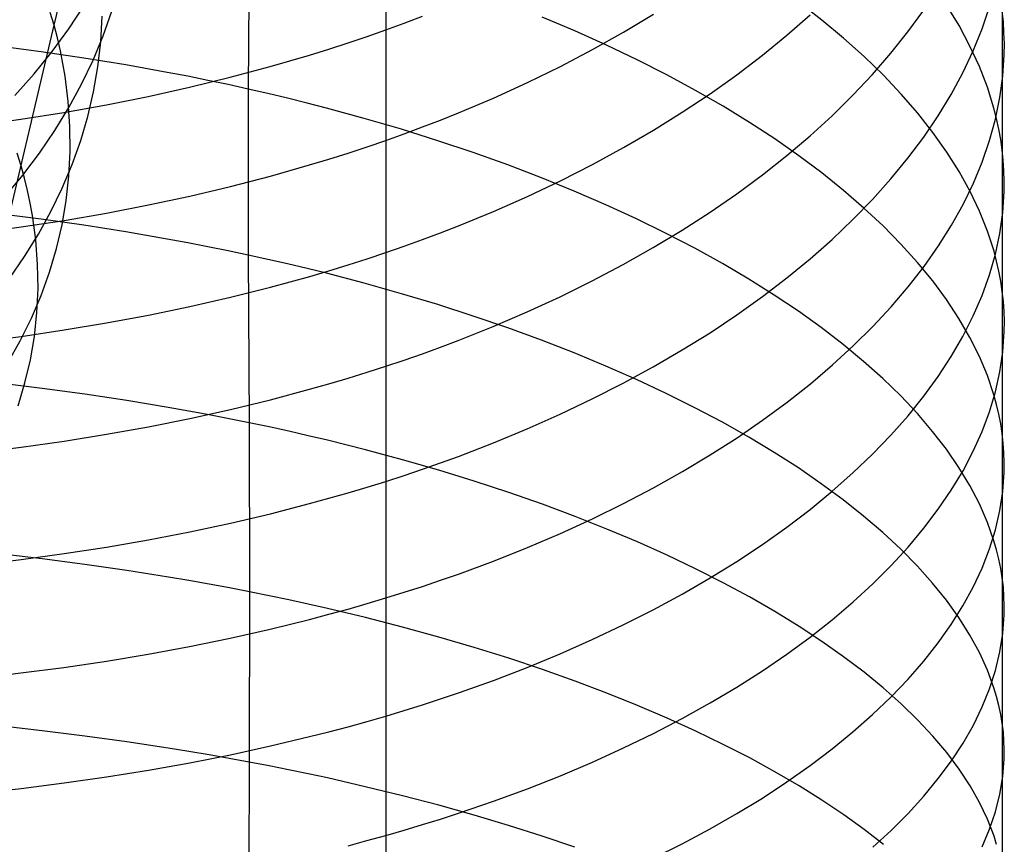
# Model space of a CAD drawing. Extents: x -383 to 1849, y -1185 to -529.
# Tile 369 of 656: x 255 to 265, y -979 to -970. Entities that reach past the tile are written whole.
import ezdxf

# ---------------------------------------------------------------- set-up
doc = ezdxf.new("R2010")
doc.units = 0
doc.layers.add('PREDEFINITO', color=7, linetype='CONTINUOUS')

msp = doc.modelspace()

# ---------------------------------------------------------------- linework, layer by layer
at = {"layer": 'PREDEFINITO'}
for p, q in [((265.285, -968.32, 651.351), (265.286, -971.351, 653.16)), ((254.919, -969.988, 496.728), (255.279, -968.474, 497.692)), ((258.546, -968.764, 635.159), (258.545, -969.955, 636.074)), ((257.054, -968.892, 666.075), (257.042, -970.686, 666.985)), ((263.315, -969.933, 659.794), (263.064, -969.738, 660.17)), ((254.919, -969.988, 496.728), (254.878, -969.848, 496.533)), ((255.081, -970.027, 505.952), (255.25, -969.773, 505.566)), ((255.455, -970.105, 503.039), (255.55, -969.835, 502.639)), ((264.255, -970.06, 645.073), (264.427, -969.823, 645.468)), ((264.814, -969.992, 655.702), (264.678, -969.769, 656.116)), ((265.065, -970.029, 648.41), (265.146, -969.788, 648.828)), ((265.298, -969.951, 652.048), (265.286, -969.833, 652.261)), ((255.43, -970.169, 500.069), (255.445, -969.891, 499.666)), ((258.545, -969.955, 636.074), (258.546, -971.165, 636.963)), ((258.748, -969.964, 636.41), (258.947, -969.888, 636.527)), ((260.613, -970.051, 663.806), (260.256, -969.9, 664.105)), ((261.144, -970.064, 639.044), (261.472, -969.867, 639.35)), ((262.932, -970.098, 641.917), (263.186, -969.876, 642.274)), ((263.552, -970.131, 659.412), (263.315, -969.933, 659.794)), ((265.305, -970.07, 651.835), (265.298, -969.951, 652.048)), ((254.189, -973.067, 494.89), (254.919, -969.988, 496.728)), ((254.897, -970.275, 506.335), (255.081, -970.027, 505.952)), ((254.955, -970.127, 496.924), (254.919, -969.988, 496.728)), ((258.341, -970.111, 636.186), (258.545, -970.039, 636.297)), ((258.545, -970.039, 636.297), (258.748, -969.964, 636.41)), ((260.96, -970.207, 663.496), (260.613, -970.051, 663.806)), ((260.805, -970.254, 638.747), (261.144, -970.064, 639.044)), ((264.069, -970.295, 644.682), (264.255, -970.06, 645.073)), ((264.933, -970.216, 655.284), (264.814, -969.992, 655.702)), ((264.968, -970.27, 647.994), (265.065, -970.029, 648.41)), ((254.988, -970.267, 497.121), (254.955, -970.127, 496.924)), ((255.345, -970.37, 503.438), (255.455, -970.105, 503.039)), ((255.398, -970.444, 500.473), (255.43, -970.169, 500.069)), ((258.133, -970.182, 636.079), (258.341, -970.111, 636.186)), ((262.665, -970.316, 641.566), (262.932, -970.098, 641.917)), ((263.776, -970.332, 659.023), (263.552, -970.131, 659.412)), ((265.309, -970.188, 651.622), (265.305, -970.07, 651.835)), ((254.778, -970.278, 667.785), (254.307, -970.216, 667.903)), ((254.7, -970.518, 506.715), (254.897, -970.275, 506.335)), ((255.243, -970.347, 667.654), (254.778, -970.278, 667.785)), ((255.016, -970.406, 497.319), (254.988, -970.267, 497.121)), ((257.713, -970.316, 635.873), (257.924, -970.25, 635.975)), ((257.924, -970.25, 635.975), (258.133, -970.182, 636.079)), ((260.455, -970.438, 638.46), (260.805, -970.254, 638.747)), ((261.295, -970.367, 663.176), (260.96, -970.207, 663.496)), ((264.855, -970.509, 647.581), (264.968, -970.27, 647.994)), ((265.037, -970.441, 654.864), (264.933, -970.216, 655.284)), ((265.307, -970.307, 651.409), (265.309, -970.188, 651.622)), ((255.22, -970.631, 503.835), (255.345, -970.37, 503.438)), ((255.702, -970.422, 667.508), (255.243, -970.347, 667.654)), ((257.283, -970.441, 635.68), (257.713, -970.316, 635.873)), ((261.62, -970.532, 662.846), (261.295, -970.367, 663.176)), ((262.385, -970.529, 641.223), (262.665, -970.316, 641.566)), ((263.986, -970.536, 658.628), (263.776, -970.332, 659.023)), ((263.868, -970.526, 644.296), (264.069, -970.295, 644.682)), ((265.293, -970.544, 650.983), (265.307, -970.307, 651.409)), ((255.039, -970.545, 497.518), (255.016, -970.406, 497.319)), ((255.351, -970.716, 500.877), (255.398, -970.444, 500.473)), ((256.156, -970.504, 667.348), (255.702, -970.422, 667.508)), ((256.846, -970.558, 635.498), (257.283, -970.441, 635.68)), ((260.094, -970.615, 638.183), (260.455, -970.438, 638.46)), ((265.124, -970.667, 654.441), (265.037, -970.441, 654.864)), ((254.489, -970.755, 507.091), (254.7, -970.518, 506.715)), ((255.074, -970.821, 497.919), (255.039, -970.545, 497.518)), ((256.38, -970.547, 667.263), (256.156, -970.504, 667.348)), ((256.602, -970.592, 667.174), (256.38, -970.547, 667.263)), ((256.401, -970.667, 635.329), (256.846, -970.558, 635.498)), ((256.823, -970.638, 667.081), (256.602, -970.592, 667.174)), ((261.932, -970.701, 662.507), (261.62, -970.532, 662.846)), ((262.093, -970.737, 640.888), (262.385, -970.529, 641.223)), ((263.654, -970.754, 643.916), (263.868, -970.526, 644.296)), ((264.181, -970.743, 658.228), (263.986, -970.536, 658.628)), ((264.728, -970.746, 647.17), (264.855, -970.509, 647.581)), ((265.261, -970.78, 650.558), (265.293, -970.544, 650.983)), ((255.081, -970.888, 504.231), (255.22, -970.631, 503.835)), ((255.949, -970.767, 635.171), (256.401, -970.667, 635.329)), ((257.042, -970.686, 666.985), (256.823, -970.638, 667.081)), ((257.258, -970.736, 666.885), (257.042, -970.686, 666.985)), ((257.042, -970.686, 666.985), (257.042, -972.502, 667.855)), ((259.722, -970.785, 637.917), (260.094, -970.615, 638.183)), ((262.233, -970.874, 662.159), (261.932, -970.701, 662.507)), ((265.195, -970.895, 654.016), (265.124, -970.667, 654.441)), ((255.288, -970.985, 501.283), (255.351, -970.716, 500.877)), ((255.491, -970.858, 635.026), (255.949, -970.767, 635.171)), ((257.473, -970.787, 666.782), (257.258, -970.736, 666.885)), ((257.686, -970.84, 666.675), (257.473, -970.787, 666.782)), ((259.34, -970.947, 637.661), (259.722, -970.785, 637.917)), ((261.788, -970.939, 640.56), (262.093, -970.737, 640.888)), ((263.426, -970.978, 643.541), (263.654, -970.754, 643.916)), ((264.362, -970.951, 657.822), (264.181, -970.743, 658.228)), ((264.585, -970.98, 646.762), (264.728, -970.746, 647.17)), ((265.213, -971.016, 650.133), (265.261, -970.78, 650.558)), ((254.927, -971.139, 504.625), (255.081, -970.888, 504.231)), ((255.027, -970.941, 634.893), (255.491, -970.858, 635.026)), ((255.093, -971.095, 498.322), (255.074, -970.821, 497.919)), ((257.896, -970.894, 666.565), (257.686, -970.84, 666.675)), ((258.311, -971.007, 666.334), (257.896, -970.894, 666.565)), ((262.522, -971.051, 661.802), (262.233, -970.874, 662.159)), ((265.224, -971.008, 653.802), (265.195, -970.895, 654.016)), ((254.084, -971.08, 634.664), (254.557, -971.015, 634.773)), ((254.557, -971.015, 634.773), (255.027, -970.941, 634.893)), ((255.21, -971.25, 501.689), (255.288, -970.985, 501.283)), ((258.717, -971.126, 666.091), (258.311, -971.007, 666.334)), ((258.948, -971.101, 637.417), (259.145, -971.025, 637.538)), ((259.145, -971.025, 637.538), (259.34, -970.947, 637.661)), ((261.472, -971.136, 640.242), (261.788, -970.939, 640.56)), ((263.185, -971.198, 643.172), (263.426, -970.978, 643.541)), ((264.528, -971.162, 657.412), (264.362, -970.951, 657.822)), ((264.428, -971.213, 646.359), (264.585, -970.98, 646.762)), ((265.148, -971.25, 649.709), (265.213, -971.016, 650.133)), ((265.249, -971.123, 653.588), (265.224, -971.008, 653.802)), ((254.759, -971.386, 505.016), (254.927, -971.139, 504.625)), ((255.095, -971.368, 498.728), (255.093, -971.095, 498.322)), ((259.114, -971.251, 665.835), (258.717, -971.126, 666.091)), ((258.748, -971.176, 637.299), (258.948, -971.101, 637.417)), ((261.144, -971.327, 639.932), (261.472, -971.136, 640.242)), ((262.799, -971.232, 661.438), (262.522, -971.051, 661.802)), ((265.269, -971.237, 653.374), (265.249, -971.123, 653.588)), ((258.341, -971.318, 637.073), (258.546, -971.248, 637.185)), ((258.546, -971.165, 636.963), (258.546, -972.392, 637.83)), ((258.546, -971.248, 637.185), (258.748, -971.176, 637.299)), ((263.062, -971.416, 661.066), (262.799, -971.232, 661.438)), ((262.93, -971.414, 642.81), (263.185, -971.198, 643.172)), ((264.255, -971.442, 645.959), (264.428, -971.213, 646.359)), ((264.679, -971.375, 656.998), (264.528, -971.162, 657.412)), ((265.286, -971.351, 653.16), (265.269, -971.237, 653.374)), ((255.117, -971.512, 502.094), (255.21, -971.25, 501.689)), ((258.134, -971.386, 636.964), (258.341, -971.318, 637.073)), ((259.501, -971.381, 665.566), (259.114, -971.251, 665.835)), ((260.805, -971.512, 639.631), (261.144, -971.327, 639.932)), ((265.067, -971.484, 649.286), (265.148, -971.25, 649.709)), ((265.297, -971.465, 652.945), (265.286, -971.351, 653.16)), ((265.286, -971.351, 653.16), (265.286, -972.898, 654.01)), ((254.558, -971.525, 495.804), (254.516, -971.389, 495.607)), ((254.578, -971.628, 505.405), (254.759, -971.386, 505.016)), ((255.082, -971.638, 499.135), (255.095, -971.368, 498.728)), ((257.713, -971.516, 636.756), (257.925, -971.452, 636.859)), ((257.925, -971.452, 636.859), (258.134, -971.386, 636.964)), ((259.879, -971.516, 665.285), (259.501, -971.381, 665.566)), ((262.663, -971.625, 642.455), (262.93, -971.414, 642.81)), ((263.313, -971.603, 660.687), (263.062, -971.416, 661.066)), ((264.069, -971.669, 645.564), (264.255, -971.442, 645.959)), ((264.814, -971.589, 656.579), (264.679, -971.375, 656.998)), ((254.595, -971.661, 496.003), (254.558, -971.525, 495.804)), ((255.008, -971.77, 502.498), (255.117, -971.512, 502.094)), ((257.284, -971.638, 636.56), (257.713, -971.516, 636.756)), ((260.247, -971.657, 664.994), (259.879, -971.516, 665.285)), ((260.455, -971.69, 639.341), (260.805, -971.512, 639.631)), ((264.97, -971.716, 648.866), (265.067, -971.484, 649.286)), ((265.305, -971.58, 652.73), (265.297, -971.465, 652.945)), ((254.382, -971.863, 505.79), (254.578, -971.628, 505.405)), ((254.628, -971.797, 496.203), (254.595, -971.661, 496.003)), ((255.052, -971.905, 499.544), (255.082, -971.638, 499.135)), ((256.847, -971.751, 636.376), (257.284, -971.638, 636.56)), ((260.604, -971.802, 664.691), (260.247, -971.657, 664.994)), ((262.383, -971.832, 642.107), (262.663, -971.625, 642.455)), ((263.55, -971.794, 660.301), (263.313, -971.603, 660.687)), ((263.868, -971.893, 645.173), (264.069, -971.669, 645.564)), ((264.934, -971.805, 656.157), (264.814, -971.589, 656.579)), ((265.308, -971.694, 652.515), (265.305, -971.58, 652.73)), ((254.885, -972.024, 502.902), (255.008, -971.77, 502.498)), ((256.402, -971.857, 636.204), (256.847, -971.751, 636.376)), ((260.094, -971.861, 639.06), (260.455, -971.69, 639.341)), ((264.858, -971.947, 648.448), (264.97, -971.716, 648.866)), ((265.306, -971.808, 652.3), (265.308, -971.694, 652.515)), ((254.657, -971.933, 496.403), (254.628, -971.797, 496.203)), ((255.951, -971.953, 636.045), (256.402, -971.857, 636.204)), ((259.722, -972.025, 638.791), (260.094, -971.861, 639.06)), ((260.951, -971.952, 664.377), (260.604, -971.802, 664.691)), ((262.091, -972.033, 641.767), (262.383, -971.832, 642.107)), ((263.774, -971.987, 659.908), (263.55, -971.794, 660.301)), ((263.654, -972.113, 644.788), (263.868, -971.893, 645.173)), ((265.038, -972.022, 655.732), (264.934, -971.805, 656.157)), ((265.291, -972.037, 651.869), (265.306, -971.808, 652.3)), ((254.682, -972.068, 496.605), (254.657, -971.933, 496.403)), ((255.006, -972.169, 499.955), (255.052, -971.905, 499.544)), ((255.493, -972.042, 635.898), (255.951, -971.953, 636.045)), ((261.287, -972.106, 664.053), (260.951, -971.952, 664.377)), ((263.984, -972.182, 659.51), (263.774, -971.987, 659.908)), ((264.731, -972.175, 648.033), (264.858, -971.947, 648.448)), ((254.777, -972.11, 668.663), (254.307, -972.05, 668.782)), ((254.719, -972.336, 497.01), (254.682, -972.068, 496.605)), ((254.748, -972.273, 503.303), (254.885, -972.024, 502.902)), ((255.243, -972.176, 668.531), (254.777, -972.11, 668.663)), ((255.03, -972.122, 635.763), (255.493, -972.042, 635.898)), ((259.34, -972.183, 638.532), (259.722, -972.025, 638.791)), ((261.612, -972.265, 663.72), (261.287, -972.106, 664.053)), ((261.787, -972.23, 641.435), (262.091, -972.033, 641.767)), ((265.125, -972.24, 655.305), (265.038, -972.022, 655.732)), ((265.259, -972.265, 651.439), (265.291, -972.037, 651.869)), ((254.087, -972.257, 635.531), (254.561, -972.194, 635.641)), ((254.561, -972.194, 635.641), (255.03, -972.122, 635.763)), ((254.945, -972.431, 500.365), (255.006, -972.169, 499.955)), ((255.702, -972.248, 668.383), (255.243, -972.176, 668.531)), ((259.145, -972.258, 638.407), (259.34, -972.183, 638.532)), ((263.426, -972.33, 644.409), (263.654, -972.113, 644.788)), ((264.179, -972.381, 659.106), (263.984, -972.182, 659.51)), ((264.588, -972.402, 647.621), (264.731, -972.175, 648.033)), ((254.596, -972.518, 503.703), (254.748, -972.273, 503.303)), ((256.156, -972.326, 668.222), (255.702, -972.248, 668.383)), ((258.948, -972.332, 638.285), (259.145, -972.258, 638.407)), ((261.471, -972.42, 641.112), (261.787, -972.23, 641.435)), ((261.925, -972.427, 663.377), (261.612, -972.265, 663.72)), ((265.196, -972.458, 654.875), (265.125, -972.24, 655.305)), ((265.211, -972.492, 651.009), (265.259, -972.265, 651.439)), ((254.739, -972.603, 497.418), (254.719, -972.336, 497.01)), ((254.869, -972.689, 500.776), (254.945, -972.431, 500.365)), ((256.38, -972.368, 668.136), (256.156, -972.326, 668.222)), ((256.602, -972.411, 668.046), (256.38, -972.368, 668.136)), ((256.823, -972.455, 667.952), (256.602, -972.411, 668.046)), ((258.546, -972.392, 637.83), (258.546, -973.636, 638.673)), ((258.546, -972.474, 638.049), (258.748, -972.404, 638.166)), ((258.748, -972.404, 638.166), (258.948, -972.332, 638.285)), ((261.143, -972.605, 640.798), (261.471, -972.42, 641.112)), ((262.226, -972.594, 663.025), (261.925, -972.427, 663.377)), ((263.185, -972.542, 644.036), (263.426, -972.33, 644.409)), ((264.36, -972.581, 658.697), (264.179, -972.381, 659.106)), ((264.431, -972.626, 647.213), (264.588, -972.402, 647.621)), ((254.43, -972.758, 504.1), (254.596, -972.518, 503.703)), ((257.042, -972.502, 667.855), (256.823, -972.455, 667.952)), ((257.258, -972.549, 667.754), (257.042, -972.502, 667.855)), ((257.042, -972.502, 667.855), (257.054, -974.336, 668.684)), ((258.341, -972.542, 637.936), (258.546, -972.474, 638.049)), ((265.146, -972.718, 650.58), (265.211, -972.492, 651.009)), ((265.225, -972.568, 654.659), (265.196, -972.458, 654.875)), ((254.744, -972.868, 497.828), (254.739, -972.603, 497.418)), ((257.473, -972.598, 667.65), (257.258, -972.549, 667.754)), ((257.686, -972.649, 667.542), (257.473, -972.598, 667.65)), ((257.925, -972.672, 637.719), (258.134, -972.608, 637.826)), ((258.134, -972.608, 637.826), (258.341, -972.542, 637.936)), ((260.804, -972.784, 640.494), (261.143, -972.605, 640.798)), ((262.516, -972.764, 662.665), (262.226, -972.594, 663.025)), ((262.93, -972.751, 643.67), (263.185, -972.542, 644.036)), ((264.259, -972.847, 646.809), (264.431, -972.626, 647.213)), ((264.526, -972.783, 658.283), (264.36, -972.581, 658.697)), ((265.25, -972.678, 654.443), (265.225, -972.568, 654.659)), ((254.778, -972.943, 501.186), (254.869, -972.689, 500.776)), ((257.284, -972.852, 637.417), (257.714, -972.734, 637.615)), ((257.896, -972.701, 667.431), (257.686, -972.649, 667.542)), ((257.714, -972.734, 637.615), (257.925, -972.672, 637.719)), ((258.311, -972.81, 667.198), (257.896, -972.701, 667.431)), ((262.663, -972.955, 643.31), (262.93, -972.751, 643.67)), ((265.065, -972.944, 650.153), (265.146, -972.718, 650.58)), ((265.27, -972.788, 654.227), (265.25, -972.678, 654.443)), ((256.847, -972.962, 637.231), (257.284, -972.852, 637.417)), ((258.717, -972.924, 666.953), (258.311, -972.81, 667.198)), ((260.454, -972.957, 640.199), (260.804, -972.784, 640.494)), ((262.793, -972.938, 662.296), (262.516, -972.764, 662.665)), ((264.072, -973.066, 646.41), (264.259, -972.847, 646.809)), ((264.677, -972.988, 657.864), (264.526, -972.783, 658.283)), ((265.286, -972.898, 654.01), (265.27, -972.788, 654.227)), ((254.671, -973.193, 501.596), (254.778, -972.943, 501.186)), ((254.732, -973.13, 498.241), (254.744, -972.868, 497.828)), ((256.403, -973.063, 637.057), (256.847, -972.962, 637.231)), ((259.114, -973.043, 666.694), (258.717, -972.924, 666.953)), ((260.093, -973.123, 639.915), (260.454, -972.957, 640.199)), ((262.383, -973.155, 642.959), (262.663, -972.955, 643.31)), ((263.057, -973.115, 661.92), (262.793, -972.938, 662.296)), ((264.968, -973.167, 649.728), (265.065, -972.944, 650.153)), ((265.286, -972.898, 654.01), (265.285, -974.451, 654.848)), ((265.298, -973.008, 653.793), (265.286, -972.898, 654.01)), ((255.951, -973.157, 636.896), (256.403, -973.063, 637.057)), ((259.501, -973.168, 666.423), (259.114, -973.043, 666.694)), ((263.872, -973.282, 646.016), (264.072, -973.066, 646.41)), ((264.813, -973.194, 657.442), (264.677, -972.988, 657.864)), ((265.306, -973.118, 653.576), (265.298, -973.008, 653.793)), ((254.704, -973.39, 498.655), (254.732, -973.13, 498.241)), ((255.493, -973.243, 636.747), (255.951, -973.157, 636.896)), ((259.879, -973.298, 666.139), (259.501, -973.168, 666.423)), ((259.721, -973.283, 639.642), (260.093, -973.123, 639.915)), ((262.091, -973.35, 642.615), (262.383, -973.155, 642.959)), ((263.308, -973.295, 661.536), (263.057, -973.115, 661.92)), ((264.856, -973.39, 649.306), (264.968, -973.167, 649.728)), ((265.309, -973.228, 653.359), (265.306, -973.118, 653.576)), ((254.55, -973.44, 502.005), (254.671, -973.193, 501.596)), ((255.03, -973.32, 636.611), (255.493, -973.243, 636.747)), ((259.339, -973.435, 639.38), (259.721, -973.283, 639.642)), ((263.657, -973.494, 645.627), (263.872, -973.282, 646.016)), ((264.933, -973.401, 657.016), (264.813, -973.194, 657.442)), ((265.307, -973.338, 653.141), (265.309, -973.228, 653.359)), ((254.088, -973.451, 636.376), (254.561, -973.39, 636.487)), ((254.561, -973.39, 636.487), (255.03, -973.32, 636.611)), ((254.66, -973.646, 499.069), (254.704, -973.39, 498.655)), ((260.247, -973.432, 665.845), (259.879, -973.298, 666.139)), ((261.787, -973.539, 642.279), (262.091, -973.35, 642.615)), ((263.546, -973.478, 661.146), (263.308, -973.295, 661.536)), ((264.728, -973.61, 648.886), (264.856, -973.39, 649.306)), ((265.037, -973.609, 656.587), (264.933, -973.401, 657.016)), ((265.292, -973.558, 652.706), (265.307, -973.338, 653.141)), ((254.414, -973.681, 502.411), (254.55, -973.44, 502.005)), ((258.947, -973.58, 639.129), (259.145, -973.508, 639.253)), ((259.145, -973.508, 639.253), (259.339, -973.435, 639.38)), ((260.604, -973.571, 665.539), (260.247, -973.432, 665.845)), ((263.429, -973.703, 645.244), (263.657, -973.494, 645.627)), ((263.77, -973.664, 660.749), (263.546, -973.478, 661.146)), ((258.748, -973.65, 639.008), (258.947, -973.58, 639.129)), ((260.951, -973.715, 665.222), (260.604, -973.571, 665.539)), ((261.471, -973.723, 641.952), (261.787, -973.539, 642.279)), ((264.585, -973.829, 648.47), (264.728, -973.61, 648.886)), ((265.124, -973.819, 656.156), (265.037, -973.609, 656.587)), ((265.26, -973.777, 652.272), (265.292, -973.558, 652.706)), ((254.601, -973.9, 499.485), (254.66, -973.646, 499.069)), ((258.341, -973.783, 638.776), (258.546, -973.717, 638.891)), ((258.546, -973.636, 638.673), (258.546, -974.895, 639.49)), ((258.546, -973.717, 638.891), (258.748, -973.65, 639.008)), ((261.287, -973.863, 664.896), (260.951, -973.715, 665.222)), ((261.143, -973.902, 641.635), (261.471, -973.723, 641.952)), ((263.188, -973.908, 644.867), (263.429, -973.703, 645.244)), ((263.98, -973.852, 660.346), (263.77, -973.664, 660.749)), ((258.134, -973.847, 638.665), (258.341, -973.783, 638.776)), ((264.428, -974.045, 648.057), (264.585, -973.829, 648.47)), ((265.195, -974.029, 655.722), (265.124, -973.819, 656.156)), ((265.212, -973.996, 651.838), (265.26, -973.777, 652.272)), ((254.789, -973.959, 669.5), (254.319, -973.902, 669.62)), ((254.526, -974.15, 499.9), (254.601, -973.9, 499.485)), ((257.713, -973.969, 638.451), (257.925, -973.909, 638.556)), ((257.925, -973.909, 638.556), (258.134, -973.847, 638.665)), ((260.804, -974.075, 641.327), (261.143, -973.902, 641.635)), ((261.612, -974.015, 664.559), (261.287, -973.863, 664.896)), ((262.934, -974.109, 644.497), (263.188, -973.908, 644.867)), ((264.176, -974.042, 659.938), (263.98, -973.852, 660.346)), ((255.255, -974.023, 669.366), (254.789, -973.959, 669.5)), ((255.714, -974.092, 669.217), (255.255, -974.023, 669.366)), ((257.284, -974.083, 638.25), (257.713, -973.969, 638.451)), ((261.925, -974.171, 664.213), (261.612, -974.015, 664.559)), ((264.358, -974.235, 659.524), (264.176, -974.042, 659.938)), ((264.256, -974.259, 647.649), (264.428, -974.045, 648.057)), ((265.147, -974.214, 651.405), (265.212, -973.996, 651.838)), ((265.224, -974.134, 655.504), (265.195, -974.029, 655.722)), ((256.168, -974.168, 669.054), (255.714, -974.092, 669.217)), ((256.847, -974.189, 638.062), (257.284, -974.083, 638.25)), ((260.454, -974.242, 641.029), (260.804, -974.075, 641.327)), ((262.666, -974.306, 644.134), (262.934, -974.109, 644.497)), ((265.249, -974.24, 655.286), (265.224, -974.134, 655.504)), ((256.392, -974.207, 668.967), (256.168, -974.168, 669.054)), ((256.614, -974.249, 668.876), (256.392, -974.207, 668.967)), ((256.403, -974.288, 637.886), (256.847, -974.189, 638.062)), ((256.835, -974.291, 668.782), (256.614, -974.249, 668.876)), ((260.093, -974.402, 640.742), (260.454, -974.242, 641.029)), ((262.227, -974.33, 663.858), (261.925, -974.171, 664.213)), ((264.069, -974.47, 647.245), (264.256, -974.259, 647.649)), ((264.524, -974.429, 659.106), (264.358, -974.235, 659.524)), ((265.066, -974.43, 650.974), (265.147, -974.214, 651.405)), ((265.269, -974.345, 655.067), (265.249, -974.24, 655.286)), ((255.951, -974.379, 637.722), (256.403, -974.288, 637.886)), ((257.054, -974.336, 668.684), (256.835, -974.291, 668.782)), ((257.27, -974.381, 668.582), (257.054, -974.336, 668.684)), ((257.054, -974.336, 668.684), (257.055, -976.183, 669.481)), ((262.516, -974.493, 663.494), (262.227, -974.33, 663.858)), ((262.386, -974.498, 643.779), (262.666, -974.306, 644.134)), ((265.285, -974.451, 654.848), (265.269, -974.345, 655.067)), ((255.03, -974.536, 637.434), (255.494, -974.461, 637.572)), ((255.494, -974.461, 637.572), (255.951, -974.379, 637.722)), ((257.485, -974.428, 668.477), (257.27, -974.381, 668.582)), ((257.698, -974.477, 668.368), (257.485, -974.428, 668.477)), ((257.908, -974.527, 668.256), (257.698, -974.477, 668.368)), ((259.722, -974.556, 640.465), (260.093, -974.402, 640.742)), ((263.869, -974.678, 646.846), (264.069, -974.47, 647.245)), ((264.676, -974.625, 658.683), (264.524, -974.429, 659.106)), ((264.969, -974.646, 650.545), (265.066, -974.43, 650.974)), ((265.297, -974.557, 654.629), (265.285, -974.451, 654.848)), ((265.285, -974.451, 654.848), (265.286, -976.03, 655.637)), ((254.561, -974.603, 637.309), (255.03, -974.536, 637.434)), ((258.323, -974.631, 668.021), (257.908, -974.527, 668.256)), ((259.34, -974.703, 640.2), (259.722, -974.556, 640.465)), ((262.094, -974.686, 643.432), (262.386, -974.498, 643.779)), ((262.793, -974.66, 663.122), (262.516, -974.493, 663.494)), ((265.305, -974.663, 654.41), (265.297, -974.557, 654.629)), ((254.088, -974.662, 637.197), (254.561, -974.603, 637.309)), ((258.729, -974.74, 667.773), (258.323, -974.631, 668.021)), ((261.79, -974.868, 643.093), (262.094, -974.686, 643.432)), ((263.057, -974.829, 662.742), (262.793, -974.66, 663.122)), ((263.654, -974.882, 646.453), (263.869, -974.678, 646.846)), ((264.812, -974.823, 658.256), (264.676, -974.625, 658.683)), ((264.857, -974.859, 650.118), (264.969, -974.646, 650.545)), ((265.308, -974.768, 654.191), (265.305, -974.663, 654.41)), ((259.125, -974.854, 667.512), (258.729, -974.74, 667.773)), ((258.947, -974.843, 639.947), (259.145, -974.774, 640.072)), ((259.145, -974.774, 640.072), (259.34, -974.703, 640.2)), ((265.306, -974.874, 653.971), (265.308, -974.768, 654.191)), ((258.546, -974.895, 639.49), (258.546, -976.171, 640.282)), ((258.748, -974.911, 639.825), (258.947, -974.843, 639.947)), ((259.513, -974.974, 667.239), (259.125, -974.854, 667.512)), ((261.473, -975.046, 642.763), (261.79, -974.868, 643.093)), ((263.308, -975.002, 662.355), (263.057, -974.829, 662.742)), ((263.426, -975.084, 646.065), (263.654, -974.882, 646.453)), ((264.729, -975.071, 649.694), (264.857, -974.859, 650.118)), ((264.932, -975.022, 657.826), (264.812, -974.823, 658.256)), ((265.291, -975.085, 653.532), (265.306, -974.874, 653.971)), ((258.341, -975.04, 639.59), (258.545, -974.976, 639.706)), ((258.545, -974.976, 639.706), (258.748, -974.911, 639.825)), ((259.89, -975.098, 666.953), (259.513, -974.974, 667.239)), ((263.546, -975.177, 661.961), (263.308, -975.002, 662.355)), ((257.925, -975.161, 639.368), (258.134, -975.101, 639.477)), ((258.134, -975.101, 639.477), (258.341, -975.04, 639.59)), ((260.258, -975.226, 666.656), (259.89, -975.098, 666.953)), ((261.145, -975.218, 642.443), (261.473, -975.046, 642.763)), ((263.185, -975.282, 645.684), (263.426, -975.084, 646.065)), ((264.586, -975.281, 649.274), (264.729, -975.071, 649.694)), ((265.036, -975.222, 657.393), (264.932, -975.022, 657.826)), ((265.259, -975.296, 653.093), (265.291, -975.085, 653.532)), ((257.284, -975.329, 639.058), (257.713, -975.219, 639.261)), ((257.713, -975.219, 639.261), (257.925, -975.161, 639.368)), ((260.615, -975.359, 666.348), (260.258, -975.226, 666.656)), ((260.806, -975.384, 642.132), (261.145, -975.218, 642.443)), ((263.77, -975.355, 661.561), (263.546, -975.177, 661.961)), ((265.124, -975.424, 656.957), (265.036, -975.222, 657.393)), ((256.847, -975.432, 638.868), (257.284, -975.329, 639.058)), ((262.931, -975.476, 645.31), (263.185, -975.282, 645.684)), ((264.429, -975.489, 648.857), (264.586, -975.281, 649.274)), ((265.211, -975.506, 652.654), (265.259, -975.296, 653.093)), ((256.403, -975.527, 638.69), (256.847, -975.432, 638.868)), ((260.456, -975.545, 641.832), (260.806, -975.384, 642.132)), ((260.961, -975.497, 666.029), (260.615, -975.359, 666.348)), ((263.98, -975.535, 661.154), (263.77, -975.355, 661.561)), ((265.195, -975.625, 656.518), (265.124, -975.424, 656.957)), ((255.951, -975.614, 638.525), (256.403, -975.527, 638.69)), ((260.094, -975.699, 641.542), (260.456, -975.545, 641.832)), ((261.297, -975.638, 665.699), (260.961, -975.497, 666.029)), ((262.663, -975.666, 644.943), (262.931, -975.476, 645.31)), ((264.176, -975.717, 660.742), (263.98, -975.535, 661.154)), ((264.257, -975.695, 648.445), (264.429, -975.489, 648.857)), ((265.146, -975.715, 652.217), (265.211, -975.506, 652.654)), ((255.493, -975.694, 638.373), (255.951, -975.614, 638.525)), ((261.621, -975.783, 665.36), (261.297, -975.638, 665.699)), ((265.224, -975.726, 656.298), (265.195, -975.625, 656.518)), ((254.79, -975.822, 670.304), (254.32, -975.767, 670.425)), ((254.561, -975.83, 638.108), (255.03, -975.766, 638.234)), ((255.03, -975.766, 638.234), (255.493, -975.694, 638.373)), ((259.723, -975.847, 641.263), (260.094, -975.699, 641.542)), ((262.384, -975.851, 644.584), (262.663, -975.666, 644.943)), ((264.07, -975.897, 648.037), (264.257, -975.695, 648.445)), ((264.358, -975.902, 660.325), (264.176, -975.717, 660.742)), ((265.065, -975.924, 651.782), (265.146, -975.715, 652.217)), ((265.249, -975.828, 656.078), (265.224, -975.726, 656.298)), ((254.087, -975.887, 637.994), (254.561, -975.83, 638.108)), ((255.256, -975.883, 670.169), (254.79, -975.822, 670.304)), ((259.34, -975.989, 640.995), (259.723, -975.847, 641.263)), ((261.934, -975.932, 665.011), (261.621, -975.783, 665.36)), ((262.091, -976.032, 644.232), (262.384, -975.851, 644.584)), ((265.27, -975.929, 655.857), (265.249, -975.828, 656.078)), ((255.716, -975.95, 670.018), (255.256, -975.883, 670.169)), ((256.169, -976.022, 669.854), (255.716, -975.95, 670.018)), ((262.235, -976.085, 664.653), (261.934, -975.932, 665.011)), ((263.87, -976.097, 647.635), (264.07, -975.897, 648.037)), ((264.524, -976.088, 659.902), (264.358, -975.902, 660.325)), ((264.968, -976.131, 651.348), (265.065, -975.924, 651.782)), ((265.286, -976.03, 655.637), (265.27, -975.929, 655.857)), ((256.393, -976.06, 669.766), (256.169, -976.022, 669.854)), ((256.616, -976.099, 669.675), (256.393, -976.06, 669.766)), ((258.948, -976.124, 640.74), (259.145, -976.057, 640.866)), ((259.145, -976.057, 640.866), (259.34, -975.989, 640.995)), ((261.787, -976.208, 643.89), (262.091, -976.032, 644.232)), ((262.524, -976.24, 664.286), (262.235, -976.085, 664.653)), ((264.676, -976.276, 659.476), (264.524, -976.088, 659.902)), ((265.298, -976.132, 655.415), (265.286, -976.03, 655.637)), ((265.286, -976.03, 655.637), (265.286, -979.225, 657.137)), ((256.836, -976.14, 669.579), (256.616, -976.099, 669.675)), ((257.055, -976.183, 669.481), (256.836, -976.14, 669.579)), ((257.055, -976.183, 669.481), (257.053, -978.046, 670.243)), ((257.272, -976.226, 669.378), (257.055, -976.183, 669.481)), ((258.545, -976.251, 640.496), (258.748, -976.188, 640.617)), ((258.546, -976.171, 640.282), (258.546, -977.463, 641.05)), ((258.748, -976.188, 640.617), (258.948, -976.124, 640.74)), ((263.656, -976.294, 647.238), (263.87, -976.097, 647.635)), ((264.856, -976.336, 650.917), (264.968, -976.131, 651.348)), ((265.305, -976.233, 655.194), (265.298, -976.132, 655.415)), ((257.486, -976.271, 669.272), (257.272, -976.226, 669.378)), ((257.699, -976.318, 669.162), (257.486, -976.271, 669.272)), ((258.341, -976.312, 640.38), (258.545, -976.251, 640.496)), ((261.471, -976.38, 643.556), (261.787, -976.208, 643.89)), ((262.8, -976.399, 663.911), (262.524, -976.24, 664.286)), ((263.428, -976.488, 646.847), (263.656, -976.294, 647.238)), ((264.812, -976.465, 659.045), (264.676, -976.276, 659.476)), ((265.308, -976.335, 654.972), (265.305, -976.233, 655.194)), ((257.91, -976.365, 669.049), (257.699, -976.318, 669.162)), ((258.324, -976.465, 668.813), (257.91, -976.365, 669.049)), ((257.924, -976.429, 640.155), (258.134, -976.372, 640.266)), ((258.134, -976.372, 640.266), (258.341, -976.312, 640.38)), ((261.143, -976.546, 643.232), (261.471, -976.38, 643.556)), ((263.064, -976.561, 663.528), (262.8, -976.399, 663.911)), ((264.728, -976.54, 650.489), (264.856, -976.336, 650.917)), ((265.307, -976.436, 654.751), (265.308, -976.335, 654.972)), ((257.283, -976.59, 639.843), (257.713, -976.485, 640.048)), ((257.713, -976.485, 640.048), (257.924, -976.429, 640.155)), ((258.73, -976.569, 668.562), (258.324, -976.465, 668.813)), ((263.186, -976.678, 646.462), (263.428, -976.488, 646.847)), ((264.932, -976.656, 658.611), (264.812, -976.465, 659.045)), ((265.292, -976.639, 654.307), (265.307, -976.436, 654.751)), ((256.846, -976.689, 639.651), (257.283, -976.59, 639.843)), ((259.127, -976.678, 668.299), (258.73, -976.569, 668.562)), ((260.804, -976.706, 642.917), (261.143, -976.546, 643.232)), ((263.315, -976.726, 663.138), (263.064, -976.561, 663.528)), ((264.585, -976.742, 650.065), (264.728, -976.54, 650.489)), ((256.401, -976.78, 639.472), (256.846, -976.689, 639.651)), ((259.514, -976.792, 668.024), (259.127, -976.678, 668.299)), ((260.454, -976.861, 642.613), (260.804, -976.706, 642.917)), ((262.932, -976.864, 646.085), (263.186, -976.678, 646.462)), ((263.552, -976.893, 662.741), (263.315, -976.726, 663.138)), ((265.036, -976.847, 658.174), (264.932, -976.656, 658.611)), ((265.26, -976.841, 653.864), (265.292, -976.639, 654.307)), ((255.949, -976.864, 639.306), (256.401, -976.78, 639.472)), ((259.891, -976.91, 667.736), (259.514, -976.792, 668.024)), ((264.428, -976.941, 649.644), (264.585, -976.742, 650.065)), ((265.124, -977.04, 657.734), (265.036, -976.847, 658.174)), ((265.212, -977.042, 653.422), (265.26, -976.841, 653.864)), ((255.027, -977.01, 639.012), (255.491, -976.94, 639.153)), ((255.491, -976.94, 639.153), (255.949, -976.864, 639.306)), ((260.259, -977.033, 667.436), (259.891, -976.91, 667.736)), ((260.093, -977.01, 642.32), (260.454, -976.861, 642.613)), ((262.665, -977.046, 645.714), (262.932, -976.864, 646.085)), ((263.776, -977.063, 662.338), (263.552, -976.893, 662.741)), ((264.256, -977.139, 649.227), (264.428, -976.941, 649.644)), ((254.557, -977.071, 638.885), (255.027, -977.01, 639.012)), ((259.722, -977.153, 642.037), (260.093, -977.01, 642.32)), ((260.616, -977.16, 667.125), (260.259, -977.033, 667.436)), ((262.385, -977.225, 645.352), (262.665, -977.046, 645.714)), ((265.195, -977.233, 657.292), (265.124, -977.04, 657.734)), ((265.147, -977.243, 652.981), (265.212, -977.042, 653.422)), ((254.083, -977.126, 638.771), (254.557, -977.071, 638.885)), ((259.34, -977.289, 641.767), (259.722, -977.153, 642.037)), ((260.962, -977.291, 666.804), (260.616, -977.16, 667.125)), ((263.985, -977.235, 661.928), (263.776, -977.063, 662.338)), ((264.069, -977.334, 648.815), (264.256, -977.139, 649.227)), ((262.093, -977.398, 644.997), (262.385, -977.225, 645.352)), ((264.181, -977.409, 661.512), (263.985, -977.235, 661.928)), ((265.066, -977.442, 652.542), (265.147, -977.243, 652.981)), ((265.224, -977.329, 657.07), (265.195, -977.233, 657.292)), ((258.947, -977.419, 641.508), (259.145, -977.355, 641.636)), ((259.145, -977.355, 641.636), (259.34, -977.289, 641.767)), ((261.298, -977.426, 666.472), (260.962, -977.291, 666.804)), ((263.869, -977.526, 648.408), (264.069, -977.334, 648.815)), ((265.249, -977.426, 656.847), (265.224, -977.329, 657.07)), ((258.546, -977.463, 641.05), (258.545, -978.769, 641.791)), ((258.545, -977.542, 641.262), (258.748, -977.482, 641.384)), ((258.748, -977.482, 641.384), (258.947, -977.419, 641.508)), ((261.622, -977.564, 666.13), (261.298, -977.426, 666.472)), ((261.788, -977.568, 644.652), (262.093, -977.398, 644.997)), ((264.362, -977.585, 661.092), (264.181, -977.409, 661.512)), ((264.97, -977.64, 652.104), (265.066, -977.442, 652.542)), ((265.27, -977.523, 656.625), (265.249, -977.426, 656.847)), ((258.341, -977.601, 641.144), (258.545, -977.542, 641.262)), ((261.472, -977.732, 644.315), (261.788, -977.568, 644.652)), ((261.935, -977.706, 665.778), (261.622, -977.564, 666.13)), ((263.654, -977.715, 648.007), (263.869, -977.526, 648.408)), ((264.528, -977.763, 660.666), (264.362, -977.585, 661.092)), ((265.286, -977.62, 656.402), (265.27, -977.523, 656.625)), ((254.789, -977.702, 671.072), (254.318, -977.649, 671.194)), ((255.254, -977.761, 670.936), (254.789, -977.702, 671.072)), ((257.925, -977.714, 640.917), (258.134, -977.658, 641.029)), ((258.134, -977.658, 641.029), (258.341, -977.601, 641.144)), ((262.236, -977.852, 665.417), (261.935, -977.706, 665.778)), ((264.857, -977.837, 651.669), (264.97, -977.64, 652.104)), ((265.298, -977.717, 656.179), (265.286, -977.62, 656.402)), ((255.714, -977.824, 670.785), (255.254, -977.761, 670.936)), ((257.284, -977.869, 640.601), (257.713, -977.767, 640.808)), ((257.713, -977.767, 640.808), (257.925, -977.714, 640.917)), ((261.144, -977.891, 643.988), (261.472, -977.732, 644.315)), ((263.426, -977.901, 647.612), (263.654, -977.715, 648.007)), ((264.679, -977.942, 660.236), (264.528, -977.763, 660.666)), ((265.305, -977.814, 655.955), (265.298, -977.717, 656.179)), ((265.308, -977.911, 655.732), (265.305, -977.814, 655.955)), ((256.167, -977.893, 670.619), (255.714, -977.824, 670.785)), ((256.391, -977.929, 670.531), (256.167, -977.893, 670.619)), ((256.847, -977.964, 640.407), (257.284, -977.869, 640.601)), ((260.805, -978.045, 643.671), (261.144, -977.891, 643.988)), ((262.525, -978, 665.047), (262.236, -977.852, 665.417)), ((263.185, -978.083, 647.224), (263.426, -977.901, 647.612)), ((264.73, -978.032, 651.238), (264.857, -977.837, 651.669)), ((265.307, -978.008, 655.508), (265.308, -977.911, 655.732)), ((256.614, -977.966, 670.439), (256.391, -977.929, 670.531)), ((256.402, -978.052, 640.225), (256.847, -977.964, 640.407)), ((256.834, -978.005, 670.343), (256.614, -977.966, 670.439)), ((257.053, -978.046, 670.243), (256.834, -978.005, 670.343)), ((262.801, -978.152, 664.669), (262.525, -978, 665.047)), ((264.814, -978.123, 659.802), (264.679, -977.942, 660.236)), ((265.292, -978.202, 655.061), (265.307, -978.008, 655.508)), ((255.493, -978.207, 639.902), (255.951, -978.133, 640.057)), ((255.951, -978.133, 640.057), (256.402, -978.052, 640.225)), ((257.053, -978.046, 670.243), (257.043, -979.921, 670.972)), ((257.27, -978.087, 670.14), (257.053, -978.046, 670.243)), ((257.484, -978.13, 670.033), (257.27, -978.087, 670.14)), ((257.697, -978.174, 669.923), (257.484, -978.13, 670.033)), ((260.455, -978.194, 643.364), (260.805, -978.045, 643.671)), ((262.931, -978.262, 646.842), (263.185, -978.083, 647.224)), ((264.587, -978.226, 650.809), (264.73, -978.032, 651.238)), ((264.934, -978.305, 659.364), (264.814, -978.123, 659.802)), ((255.029, -978.273, 639.76), (255.493, -978.207, 639.902)), ((257.908, -978.219, 669.809), (257.697, -978.174, 669.923)), ((258.322, -978.314, 669.571), (257.908, -978.219, 669.809)), ((260.094, -978.337, 643.068), (260.455, -978.194, 643.364)), ((263.065, -978.306, 664.284), (262.801, -978.152, 664.669)), ((264.429, -978.417, 650.385), (264.587, -978.226, 650.809)), ((265.26, -978.395, 654.614), (265.292, -978.202, 655.061)), ((254.087, -978.385, 639.516), (254.561, -978.333, 639.631)), ((254.561, -978.333, 639.631), (255.029, -978.273, 639.76)), ((258.728, -978.413, 669.319), (258.322, -978.314, 669.571)), ((259.722, -978.474, 642.783), (260.094, -978.337, 643.068)), ((262.663, -978.438, 646.468), (262.931, -978.262, 646.842)), ((263.315, -978.463, 663.89), (263.065, -978.306, 664.284)), ((265.038, -978.488, 658.924), (264.934, -978.305, 659.364)), ((259.125, -978.517, 669.054), (258.728, -978.413, 669.319)), ((262.384, -978.609, 646.101), (262.663, -978.438, 646.468)), ((264.257, -978.606, 649.965), (264.429, -978.417, 650.385)), ((265.212, -978.588, 654.168), (265.26, -978.395, 654.614)), ((259.512, -978.625, 668.776), (259.125, -978.517, 669.054)), ((259.34, -978.605, 642.51), (259.722, -978.474, 642.783)), ((263.553, -978.623, 663.49), (263.315, -978.463, 663.89)), ((265.125, -978.671, 658.48), (265.038, -978.488, 658.924)), ((258.947, -978.729, 642.25), (259.145, -978.668, 642.378)), ((259.145, -978.668, 642.378), (259.34, -978.605, 642.51)), ((259.889, -978.738, 668.487), (259.512, -978.625, 668.776)), ((262.092, -978.776, 645.743), (262.384, -978.609, 646.101)), ((263.776, -978.784, 663.083), (263.553, -978.623, 663.49)), ((264.071, -978.792, 649.55), (264.257, -978.606, 649.965)), ((265.196, -978.856, 658.034), (265.125, -978.671, 658.48)), ((265.147, -978.78, 653.723), (265.212, -978.588, 654.168)), ((258.545, -978.769, 641.791), (258.546, -980.09, 642.508)), ((258.747, -978.789, 642.124), (258.947, -978.729, 642.25)), ((260.257, -978.854, 668.185), (259.889, -978.738, 668.487)), ((261.787, -978.938, 645.394), (262.092, -978.776, 645.743)), ((263.986, -978.948, 662.67), (263.776, -978.784, 663.083)), ((265.066, -978.971, 653.28), (265.147, -978.78, 653.723)), ((258.34, -978.904, 641.882), (258.545, -978.847, 642.001)), ((258.545, -978.847, 642.001), (258.747, -978.789, 642.124)), ((260.614, -978.975, 667.872), (260.257, -978.854, 668.185)), ((263.87, -978.976, 649.14), (264.071, -978.792, 649.55)), ((265.225, -978.948, 657.811), (265.196, -978.856, 658.034)), ((258.133, -978.959, 641.766), (258.34, -978.904, 641.882)), ((261.471, -979.096, 645.054), (261.787, -978.938, 645.394))]:
    msp.add_line(p, q, dxfattribs=at)

doc.saveas('drawing.dxf')
